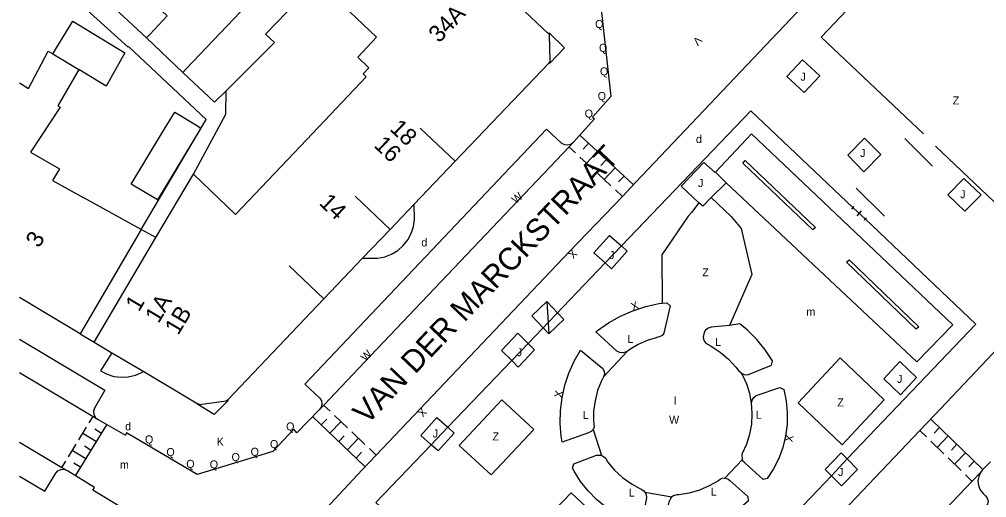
# Model space of a CAD drawing. Extents: x 134999 to 136502, y 457398 to 459002.
# Drawn here: x 135000 to 135060.4, y 458069.3 to 458099.2 of the extents above; entities that cross this region are included whole.
import ezdxf

# ---------------------------------------------------------------- set-up
doc = ezdxf.new("R2010")
doc.units = 0
for name, color, linetype in [('RI_DGTB_15', 7, 'Continuous'), ('RI_DGTB_2', 7, 'Continuous'), ('RI_DGTB_23', 7, 'Continuous'), ('RI_DGTB_29', 7, 'Continuous'), ('RI_DGTB_30', 7, 'Continuous'), ('RI_DGTB_31', 7, 'Continuous'), ('RI_DGTB_32', 7, 'Continuous'), ('RI_DGTB_35', 7, 'Continuous'), ('RI_DGTB_36', 7, 'Continuous'), ('RI_DGTB_37', 7, 'Continuous'), ('RI_DGTB_4', 7, 'Continuous'), ('RI_DGTB_43', 7, 'Continuous'), ('RI_DGTB_48', 7, 'Continuous'), ('RI_DGTB_49', 7, 'Continuous'), ('RI_DGTB_5', 7, 'Continuous'), ('RI_DGTB_53', 7, 'Continuous'), ('RI_DGTB_54', 7, 'Continuous'), ('RI_DGTB_55', 7, 'Continuous'), ('RI_DGTB_6', 7, 'Continuous'), ('RI_DGTB_7', 7, 'Continuous')]:
    doc.layers.add(name, color=color, linetype=linetype)

msp = doc.modelspace()

# ---------------------------------------------------------------- linework, layer by layer
at = {"layer": 'RI_DGTB_15'}
for p, q in [((135027.227, 458090.361), (135025.055, 458092.431)), ((135023.167, 458086.102), (135020.995, 458088.172)), ((135019.026, 458081.759), (135016.854, 458083.829))]:
    msp.add_line(p, q, dxfattribs=at)
at = {"layer": 'RI_DGTB_2'}
for p, q in [((135027.227, 458090.361), (135033.1, 458096.52)), ((135003.797, 458079.587), (135000, 458081.841)), ((135013, 458075.44), (135019.026, 458081.759)), ((135003.797, 458079.587), (135004.683, 458079.058))]:
    msp.add_line(p, q, dxfattribs=at)
for points in [[(135029.36, 458101.849), (135033.069, 458098.328)], [(135033.1, 458096.52), (135033.14, 458096.5), (135034.06, 458097.45), (135033.11, 458098.39), (135033.069, 458098.328)], [(135033.1, 458096.52), (135033.17, 458096.59), (135033.12, 458098.28), (135033.069, 458098.328)], [(135024.676, 458087.685), (135027.227, 458090.361)], [(135023.167, 458086.103), (135024.676, 458087.685)], [(135021.449, 458084.301), (135023.167, 458086.103)], [(135019.026, 458081.759), (135021.449, 458084.301)], [(135004.683, 458079.058), (135005.788, 458078.401)], [(135005.788, 458078.401), (135007.78, 458077.218)], [(135007.78, 458077.218), (135011.16, 458075.21)], [(135013, 458075.44), (135013.05, 458075.41), (135012.18, 458074.54), (135011.15, 458075.16), (135011.16, 458075.21)], [(135013, 458075.44), (135012.93, 458075.38), (135011.26, 458075.15), (135011.16, 458075.21)]]:
    msp.add_lwpolyline(points, dxfattribs=at)
at = {"layer": 'RI_DGTB_23'}
msp.add_line((135003.797, 458079.587), (135004.683, 458079.058), dxfattribs=at)
at = {"layer": 'RI_DGTB_30'}
for points in [[(135032.02, 458080.71), (135033.09, 458079.58), (135034.034, 458080.474), (135032.964, 458081.604), (135032.02, 458080.71)], [(135032.964, 458081.604), (135033.09, 458079.58)]]:
    msp.add_lwpolyline(points, dxfattribs=at)
at = {"layer": 'RI_DGTB_31'}
for p, q in [((135038.376, 458088.889), (135035.02, 458092.003)), ((135034.755, 458090.885), (135034.34, 458091.27)), ((135035.573, 458091.49), (135035.233, 458091.123)), ((135035.862, 458089.858), (135035.032, 458090.628)), ((135036.127, 458090.976), (135035.447, 458090.243)), ((135036.68, 458090.463), (135036.34, 458090.097)), ((135037.233, 458089.95), (135036.553, 458089.217)), ((135036.968, 458088.832), (135036.138, 458089.602)), ((135037.787, 458089.436), (135037.447, 458089.07)), ((135037.684, 458088.168), (135037.245, 458088.575)), ((135019.01, 458075.13), (135019.419, 458074.741)), ((135004.366, 458074.011), (135004.61, 458074.41)), ((135018.321, 458074.405), (135021.591, 458071.295)), ((135018.866, 458073.887), (135019.21, 458074.249)), ((135019.691, 458074.482), (135020.509, 458073.705)), ((135060.216, 458071.098), (135056.966, 458074.248)), ((135003.513, 458070.698), (135005.463, 458073.888)), ((135003.716, 458072.948), (135004.204, 458073.745)), ((135005.138, 458073.357), (135004.712, 458073.618)), ((135019.411, 458073.369), (135020.1, 458074.093)), ((135057.508, 458073.723), (135057.16, 458073.364)), ((135004.813, 458072.825), (135003.96, 458073.347)), ((135019.956, 458072.85), (135020.3, 458073.213)), ((135020.501, 458072.332), (135021.19, 458073.057)), ((135020.781, 458073.445), (135021.599, 458072.668)), ((135056.676, 458073.136), (135056.27, 458073.53)), ((135058.049, 458073.198), (135057.353, 458072.48)), ((135003.066, 458071.885), (135003.554, 458072.682)), ((135004.488, 458072.293), (135004.062, 458072.554)), ((135021.871, 458072.409), (135022.28, 458072.02)), ((135057.76, 458072.086), (135056.947, 458072.874)), ((135058.591, 458072.673), (135058.243, 458072.314)), ((135004.163, 458071.762), (135003.31, 458072.283)), ((135021.046, 458071.814), (135021.39, 458072.176)), ((135058.843, 458071.036), (135058.03, 458071.824)), ((135059.133, 458072.148), (135058.437, 458071.43)), ((135002.66, 458071.22), (135002.904, 458071.619)), ((135003.838, 458071.23), (135003.412, 458071.491)), ((135059.674, 458071.623), (135059.326, 458071.264)), ((135059.52, 458070.38), (135059.114, 458070.774))]:
    msp.add_line(p, q, dxfattribs=at)
for points in [[(135050.03, 458095.7), (135049.04, 458094.66), (135047.95, 458095.66), (135048.94, 458096.7), (135050.03, 458095.7)], [(135053.83, 458090.78), (135052.78, 458089.71), (135051.76, 458090.74), (135052.81, 458091.81), (135053.83, 458090.78)], [(135060.1, 458088.27), (135059.09, 458087.24), (135058.01, 458088.26), (135059.02, 458089.29), (135060.1, 458088.27)], [(135036.598, 458084.005), (135035.89, 458084.63), (135036.88, 458085.73), (135037.621, 458085.075)], [(135036.598, 458084.005), (135037, 458083.65), (135037.99, 458084.75), (135037.621, 458085.075)], [(135030.766, 458077.91), (135030.13, 458078.54), (135031.15, 458079.62), (135031.793, 458078.983)], [(135031.793, 458078.983), (135032.2, 458078.58), (135031.18, 458077.5), (135030.766, 458077.91)], [(135055.07, 458075.77), (135054.01, 458076.77), (135055.01, 458077.85), (135056.07, 458076.85), (135055.07, 458075.77)], [(135025.734, 458072.649), (135025.08, 458073.22), (135026.08, 458074.34), (135026.773, 458073.735)], [(135026.773, 458073.735), (135027.18, 458073.38), (135026.18, 458072.26), (135025.734, 458072.649)], [(135050.742, 458070.714), (135050.35, 458071.11), (135051.35, 458072.15), (135051.737, 458071.759)], [(135051.737, 458071.759), (135052.38, 458071.11), (135051.38, 458070.07), (135050.742, 458070.714)]]:
    msp.add_lwpolyline(points, dxfattribs=at)
at = {"layer": 'RI_DGTB_4'}
for p, q in [((135007.612, 458086.102), (135003.797, 458079.587)), ((135004.683, 458079.058), (135008.534, 458085.598))]:
    msp.add_line(p, q, dxfattribs=at)
at = {"layer": 'RI_DGTB_48'}
for p, q in [((135052.03, 458087.373), (135052.17, 458087.527)), ((135052.1, 458087.45), (135052.87, 458086.75)), ((135052.87, 458086.75), (135052.1, 458087.45)), ((135052.345, 458086.946), (135052.625, 458087.254)), ((135052.8, 458086.673), (135052.94, 458086.827)), ((135037.621, 458085.075), (135036.598, 458084.005)), ((135036.598, 458084.005), (135031.793, 458078.983)), ((135031.793, 458078.983), (135030.766, 458077.91)), ((135030.766, 458077.91), (135026.773, 458073.735)), ((135026.773, 458073.735), (135025.734, 458072.649)), ((135050.742, 458070.714), (135051.737, 458071.759)), ((135047.002, 458066.789), (135050.742, 458070.714))]:
    msp.add_line(p, q, dxfattribs=at)
for points in [[(135074.1, 458112.68), (135076.74, 458110.69), (135075.47, 458110.42), (135082.31, 458103.87), (135064.14, 458084.77), (135057.25, 458091.3)], [(135056.5, 458092.07), (135050.1, 458098.12), (135063.476, 458112.197)], [(135052.1, 458087.45), (135045.7, 458093.52), (135037.621, 458085.075)], [(135051.737, 458071.759), (135059.76, 458080.18), (135052.87, 458086.75)], [(135041.329, 458060.834), (135036.6, 458055.87), (135022.285, 458069.044), (135025.734, 458072.649)]]:
    msp.add_lwpolyline(points, dxfattribs=at)
at = {"layer": 'RI_DGTB_49'}
for p, q in [((135055.34, 458091.78), (135057.07, 458090.05)), ((135054.06, 458086.94), (135052.3, 458088.68))]:
    msp.add_line(p, q, dxfattribs=at)
for points in [[(135045.2, 458090.25), (135045.36, 458090.41), (135049.74, 458086.23), (135049.58, 458086.07), (135045.2, 458090.25)], [(135051.69, 458084.05), (135051.85, 458084.21), (135056.21, 458080.02), (135056.05, 458079.86), (135051.69, 458084.05)]]:
    msp.add_lwpolyline(points, dxfattribs=at)
at = {"layer": 'RI_DGTB_5'}
for p, q in [((135017.566, 458091.305), (135021.68, 458095.631)), ((135000, 458095.258), (135000.581, 458094.911)), ((135016.336, 458090.012), (135017.566, 458091.305)), ((135008.534, 458085.598), (135010.873, 458089.55)), ((135010.873, 458089.55), (135013.499, 458087.029)), ((135002.081, 458089.16), (135004.034, 458088.08)), ((135008.534, 458085.598), (135007.612, 458086.102))]:
    msp.add_line(p, q, dxfattribs=at)
for points in [[(135022.322, 458098.114), (135020.659, 458099.707)], [(135022.322, 458098.114), (135021.144, 458096.875)], [(135000.581, 458094.911), (135001.811, 458097.251), (135002.101, 458097.075)], [(135002.101, 458097.075), (135003.721, 458096.091)], [(135021.68, 458095.631), (135021.479, 458095.822), (135021.846, 458096.208), (135021.144, 458096.875)], [(135003.721, 458096.091), (135002.405, 458093.823), (135002.541, 458093.741), (135000.695, 458090.928), (135002.511, 458089.892), (135002.081, 458089.16)], [(135016.336, 458090.012), (135013.499, 458087.029)], [(135007.612, 458086.102), (135004.034, 458088.08)]]:
    msp.add_lwpolyline(points, dxfattribs=at)
at = {"layer": 'RI_DGTB_53'}
for p, q in [((135038.53, 458089.05), (135049.34, 458100.48)), ((135010.218, 458095.916), (135007.946, 458098.066)), ((135035.95, 458093.01), (135034.61, 458091.53)), ((135018.74, 458074.83), (135017.33, 458073.39)), ((135004.89, 458074.25), (135006.63, 458073.24))]:
    msp.add_line(p, q, dxfattribs=at)
for points in [[(135034.61, 458091.53), (135034.469, 458091.42), (135034.276, 458091.362), (135034.076, 458091.383), (135033.9, 458091.48), (135032.94, 458092.37), (135017.83, 458076.44), (135018.77, 458075.56), (135018.88, 458075.383), (135018.91, 458075.185), (135018.861, 458074.99), (135018.74, 458074.83)], [(135037.684, 458088.168), (135038.53, 458089.05)], [(135022.303, 458071.999), (135034.38, 458084.72), (135037.684, 458088.168)], [(135065.92, 458083.62), (135062.55, 458080.1), (135061.57, 458079.12), (135057.56, 458074.9)], [(135000, 458079.249), (135005.35, 458076.06), (135004.7, 458074.94), (135004.637, 458074.751), (135004.652, 458074.552), (135004.743, 458074.374), (135004.89, 458074.25)], [(135000, 458077.164), (135004.614, 458074.415)], [(135056.264, 458073.536), (135057.56, 458074.9)], [(135004.614, 458074.415), (135004.89, 458074.25)], [(135040.624, 458055.322), (135041.2, 458057.11), (135041.437, 458057.681), (135041.746, 458058.216), (135042.09, 458058.67), (135046.69, 458063.46), (135056.264, 458073.536)], [(135000, 458072.804), (135002.661, 458071.222)], [(135021.43, 458071.08), (135022.303, 458071.999)], [(135002.661, 458071.222), (135002.945, 458071.053)], [(135060.69, 458071.58), (135060.16, 458071.05), (135060.054, 458070.908)], [(135000, 458070.691), (135001.6, 458069.74), (135002.28, 458070.88), (135002.41, 458071.027), (135002.588, 458071.11), (135002.784, 458071.116), (135002.945, 458071.053)], [(135004.7, 458069.98), (135003, 458071.02), (135002.967, 458071.044), (135002.945, 458071.053)], [(135015.02, 458062.32), (135016.01, 458065.27), (135021.43, 458071.08)], [(135060.054, 458070.908), (135059.946, 458070.671), (135059.899, 458070.387), (135059.932, 458070.101), (135060.042, 458069.836), (135060.22, 458069.61), (135060.38, 458069.45), (135060.486, 458069.31), (135060.535, 458069.123), (135060.504, 458068.933), (135060.4, 458068.77), (135051.36, 458059.21), (135047.84, 458055.51), (135047.506, 458055.153), (135047.174, 458054.691), (135046.91, 458054.186), (135046.72, 458053.65), (135041.85, 458038.68), (135037.16, 458023.98)], [(135059.537, 458070.364), (135060.054, 458070.908)], [(135044.913, 458053.889), (135045.131, 458054.552), (135045.426, 458055.195), (135045.792, 458055.801), (135046.224, 458056.362), (135046.57, 458056.73), (135059.537, 458070.364)]]:
    msp.add_lwpolyline(points, dxfattribs=at)
at = {"layer": 'RI_DGTB_54'}
for p, q in [((135002.677, 458101.219), (135006.805, 458097.5)), ((135010.873, 458089.55), (135012.908, 458093.299)), ((135043.509, 458089.69), (135044.17, 458089.02)), ((135044.17, 458089.02), (135043.22, 458088.09)), ((135037.983, 458078.481), (135036.5, 458076.89)), ((135035.847, 458073.59), (135036.384, 458071.984)), ((135044.08, 458070.56), (135045.19, 458071.73)), ((135039.09, 458069.685), (135040.772, 458069.391))]:
    msp.add_line(p, q, dxfattribs=at)
for points in [[(135036.45, 458100.56), (135036.3, 458100.4), (135036.96, 458094.4), (135035.82, 458093.12), (135035.95, 458093.01)], [(135007.612, 458086.102), (135011.683, 458092.965), (135006.825, 458097.536), (135006.805, 458097.5)], [(135012.908, 458093.299), (135012.922, 458094.766)], [(135044.17, 458089.02), (135056.08, 458077.82), (135058.33, 458080.13), (135045.745, 458092.075), (135043.509, 458089.69)], [(135019.017, 458075.122), (135021.938, 458078.197), (135034.352, 458091.259)], [(135034.352, 458091.259), (135034.61, 458091.53)], [(135042.47, 458087.77), (135041.36, 458088.81), (135042.77, 458090.29), (135043.49, 458089.67)], [(135042.47, 458087.77), (135042, 458087.15), (135041.79, 458086.93), (135040.14, 458084.51), (135040.17, 458081.49)], [(135043.22, 458088.09), (135042.7, 458087.55), (135042.47, 458087.77)], [(135043.22, 458088.09), (135044.47, 458086.9), (135045.11, 458086.16), (135045.77, 458083.28), (135044.375, 458080.1)], [(135037.983, 458078.481), (135037.92, 458078.45), (135037.734, 458078.393), (135037.526, 458078.408), (135037.34, 458078.5), (135036.03, 458079.71), (135036.123, 458079.781), (135036.822, 458080.262), (135037.562, 458080.674), (135038.339, 458081.015), (135039.144, 458081.281), (135039.97, 458081.47), (135040.17, 458081.49)], [(135040.17, 458081.49), (135040.45, 458081.52), (135040.66, 458081.32), (135040.28, 458079.628), (135040.169, 458079.478), (135040.005, 458079.388), (135039.88, 458079.37), (135039.8, 458079.32), (135039.222, 458079.155), (135038.671, 458078.916), (135038.157, 458078.605), (135038, 458078.49), (135037.983, 458078.481)], [(135044.375, 458080.1), (135043.23, 458079.99), (135043.038, 458079.935), (135042.882, 458079.81), (135042.8, 458079.67), (135042.72, 458079.36), (135042.771, 458079.165), (135042.894, 458079.004), (135043.22, 458078.81), (135043.791, 458078.431), (135044.315, 458077.987), (135044.78, 458077.49), (135044.94, 458077.28), (135045.1, 458077.15), (135045.123, 458077.128)], [(135045.123, 458077.128), (135045.287, 458077.032), (135045.476, 458077.011), (135045.57, 458077.03), (135046.99, 458077.62), (135047.06, 458077.88), (135047.07, 458077.89), (135046.607, 458078.576), (135046.081, 458079.215), (135045.495, 458079.8), (135045.02, 458080.2), (135044.375, 458080.1)], [(135035.847, 458073.59), (135035.732, 458073.472), (135035.56, 458073.4), (135033.92, 458072.81), (135033.864, 458073.177), (135033.799, 458073.978), (135033.815, 458074.781), (135033.911, 458075.579), (135034.085, 458076.364), (135034.337, 458077.127), (135034.663, 458077.862), (135035.06, 458078.56), (135036.36, 458077.5), (135036.446, 458077.422), (135036.546, 458077.248), (135036.57, 458077.05), (135036.5, 458076.89)], [(135051.42, 458072.65), (135048.66, 458075.27), (135051.29, 458078.08), (135054.05, 458075.46), (135051.42, 458072.65)], [(135036.5, 458076.89), (135036.376, 458076.641), (135036.136, 458076.031), (135035.972, 458075.396), (135035.886, 458074.746), (135035.88, 458074.09), (135035.9, 458073.97), (135035.906, 458073.95), (135035.915, 458073.764), (135035.847, 458073.59)], [(135045.76, 458075.23), (135045.647, 458075.846), (135045.456, 458076.442), (135045.191, 458077.009), (135045.123, 458077.128)], [(135045.76, 458075.23), (135045.786, 458075.429), (135045.887, 458075.602), (135046.04, 458075.72), (135047.52, 458076.23), (135047.78, 458076.1), (135047.923, 458075.381), (135047.987, 458074.651), (135047.97, 458073.919), (135047.875, 458073.192), (135047.7, 458072.48), (135047.449, 458071.792), (135047.125, 458071.135), (135046.74, 458070.53), (135046.47, 458070.48), (135045.34, 458071.52), (135045.233, 458071.606), (135045.19, 458071.73)], [(135029.48, 458070.76), (135027.49, 458072.6), (135030.15, 458075.45), (135032.14, 458073.61), (135029.48, 458070.76)], [(135018.74, 458074.83), (135019.017, 458075.122)], [(135045.19, 458071.73), (135045.16, 458072.05), (135045.19, 458072.13), (135045.457, 458072.705), (135045.65, 458073.309), (135045.765, 458073.933), (135045.801, 458074.566), (135045.78, 458074.99), (135045.76, 458075.23)], [(135017.33, 458073.39), (135017.15, 458073.62), (135015.84, 458072.23), (135011.11, 458070.79), (135006.7, 458073.39), (135006.63, 458073.24)], [(135039.09, 458069.685), (135039.157, 458069.577), (135039.187, 458069.38), (135039.18, 458069.32), (135038.9, 458067.83), (135038.66, 458067.69), (135037.955, 458067.967), (135037.283, 458068.318), (135036.651, 458068.736), (135036.067, 458069.22), (135035.538, 458069.762), (135035.068, 458070.356), (135034.664, 458070.997), (135034.56, 458071.19), (135034.64, 458071.45), (135036.07, 458072), (135036.308, 458072.003), (135036.37, 458071.99), (135036.384, 458071.984)], [(135036.384, 458071.984), (135036.51, 458071.91), (135036.64, 458071.8), (135036.75, 458071.57), (135037.195, 458071.059), (135037.697, 458070.603), (135038.249, 458070.21), (135038.77, 458069.92), (135038.89, 458069.86), (135039.052, 458069.745), (135039.09, 458069.685)], [(135044.08, 458070.56), (135044.267, 458070.51), (135044.39, 458070.42), (135045.52, 458069.41), (135045.54, 458069.12), (135044.992, 458068.653), (135044.395, 458068.249), (135043.757, 458067.914), (135043.086, 458067.652), (135042.39, 458067.466), (135041.678, 458067.358), (135040.958, 458067.329), (135040.53, 458067.35), (135040.31, 458067.6), (135040.61, 458069.08), (135040.7, 458069.296), (135040.772, 458069.391)], [(135044.08, 458070.56), (135043.89, 458070.532), (135043.82, 458070.5), (135043.69, 458070.4), (135043.113, 458070.07), (135042.5, 458069.811), (135041.861, 458069.628), (135041.205, 458069.522), (135041.18, 458069.52), (135041.09, 458069.52), (135040.876, 458069.459), (135040.78, 458069.4), (135040.772, 458069.391)], [(135010.72, 458063.72), (135010.58, 458063.77), (135008.57, 458067.4), (135004.59, 458069.81), (135004.7, 458069.98)], [(135034.62, 458065.43), (135036.69, 458067.58), (135034.49, 458069.65), (135032.42, 458067.5), (135034.62, 458065.43)]]:
    msp.add_lwpolyline(points, dxfattribs=at)
at = {"layer": 'RI_DGTB_55'}
msp.add_line((135043.49, 458089.67), (135043.509, 458089.69), dxfattribs=at)
at = {"layer": 'RI_DGTB_6'}
for p, q in [((135010.433, 458096.142), (135015.639, 458101.623)), ((135006.991, 458088.933), (135008.886, 458092.068))]:
    msp.add_line(p, q, dxfattribs=at)
for points in [[(135015.391, 458098.297), (135017.387, 458100.365), (135015.821, 458101.815)], [(135008.204, 458100.422), (135009.247, 458099.446), (135008.151, 458098.283)], [(135007.946, 458098.066), (135005.95, 458099.934)], [(135002.101, 458097.075), (135003.336, 458099.116), (135006.602, 458097.141)], [(135008.151, 458098.283), (135007.946, 458098.066)], [(135015.391, 458098.297), (135015.937, 458097.778), (135012.922, 458094.766)], [(135006.602, 458097.141), (135005.425, 458095.056), (135003.721, 458096.091)], [(135010.218, 458095.916), (135010.433, 458096.142)], [(135012.922, 458094.766), (135012.201, 458094.046), (135010.218, 458095.916)], [(135008.886, 458092.068), (135009.706, 458093.424), (135011.123, 458092.568)], [(135011.123, 458092.568), (135011.34, 458092.437), (135008.624, 458087.946), (135006.991, 458088.933)]]:
    msp.add_lwpolyline(points, dxfattribs=at)
at = {"layer": 'RI_DGTB_7'}
for points in [[(135021.449, 458084.301), (135022.383, 458084.313), (135022.829, 458084.399), (135023.253, 458084.561), (135023.643, 458084.795), (135023.985, 458085.094), (135024.27, 458085.448), (135024.488, 458085.847), (135024.633, 458086.277), (135024.701, 458086.727), (135024.676, 458087.685)], [(135005.788, 458078.401), (135005.08, 458077.26)], [(135005.08, 458077.26), (135005.48, 458077.052), (135005.911, 458076.918), (135006.359, 458076.862), (135006.809, 458076.885), (135007.249, 458076.988), (135007.78, 458077.218)]]:
    msp.add_lwpolyline(points, dxfattribs=at)

# ---------------------------------------------------------------- texts
at = {"layer": 'RI_DGTB_29'}
for rotation, p in [(359.99965, (135042.28, 458091.5)), (359.99963, (135025.12, 458085.04)), (359.99963, (135006.61, 458073.55))]:
    msp.add_text('d', height=0.5, rotation=rotation, dxfattribs=at).set_placement(p)
at = {"layer": 'RI_DGTB_30'}
for s, rotation, p in [('V', 227.02051, (135042.344, 458098.218)), ('W', 40.60111, (135031.024, 458087.678)), ('X', 226.34891, (135034.553, 458084.901)), ('X', 21.74489, (135038.338, 458081.007)), ('W', 46.08076, (135021.643, 458077.823)), ('X', 78.79166, (135033.901, 458075.545)), ('X', 226.48757, (135025.152, 458075.001)), ('W', 359.99965, (135040.6, 458073.96)), ('K', 359.99963, (135012.33, 458072.58)), ('X', 258.85643, (135047.898, 458073.315))]:
    msp.add_text(s, height=0.5, rotation=rotation, dxfattribs=at).set_placement(p)
at = {"layer": 'RI_DGTB_31'}
for s, rotation, p in [('Q', 359.99963, (135035.98, 458098.69)), ('Q', 359.99963, (135036.22, 458097.2)), ('Q', 359.99963, (135036.28, 458095.73)), ('J', 359.99965, (135048.81, 458095.4)), ('Q', 359.99963, (135036.14, 458094.19)), ('Q', 359.99965, (135035.33, 458093.09)), ('J', 359.99965, (135052.54, 458090.63)), ('J', 359.99965, (135042.41, 458088.75)), ('J', 359.99965, (135058.79, 458088.05)), ('J', 359.99965, (135036.85, 458084.25)), ('J', 359.99965, (135031.08, 458078.18)), ('J', 359.99965, (135054.84, 458076.51)), ('Q', 359.99965, (135016.67, 458073.54)), ('Q', 359.99963, (135007.85, 458072.73)), ('J', 359.99965, (135025.83, 458073.1)), ('Q', 359.99963, (135009.19, 458071.94)), ('Q', 359.99963, (135014.45, 458071.96)), ('Q', 359.99963, (135015.66, 458072.44)), ('Q', 359.99963, (135013.26, 458071.63)), ('Q', 359.99963, (135010.43, 458071.2)), ('Q', 359.99963, (135011.9, 458071.17)), ('J', 359.99965, (135051.16, 458070.69))]:
    msp.add_text(s, height=0.5, rotation=rotation, dxfattribs=at).set_placement(p)
at = {"layer": 'RI_DGTB_32'}
for p in [(135058.322, 458093.911), (135042.671, 458083.168), (135051.114, 458075.044), (135029.565, 458072.918)]:
    msp.add_text('Z', height=0.5, dxfattribs=at).set_placement(p)
for p in [(135037.99, 458079.01), (135043.47, 458078.82), (135035.2, 458074.26), (135046.02, 458074.27), (135038.08, 458069.41), (135043.2, 458069.47)]:
    msp.add_text('L', height=0.5, rotation=359.99965, dxfattribs=at).set_placement(p)
at = {"layer": 'RI_DGTB_35'}
for s, rotation, p in [('18', 316.3912, (135023.093, 458092.33)), ('14', 316.3912, (135018.679, 458087.695)), ('1', 59.1862, (135007.468, 458080.911))]:
    msp.add_text(s, height=1.054, rotation=rotation, dxfattribs=at).set_placement(p)
at = {"layer": 'RI_DGTB_36'}
for s, rotation, p in [('34A', 46.5134, (135026.227, 458097.711)), ('16', 316.3912, (135022.1, 458091.299)), ('3', 59.1862, (135001.233, 458084.896)), ('1A', 59.1862, (135008.694, 458080.176)), ('1B', 59.1862, (135009.924, 458079.445))]:
    msp.add_text(s, height=1.054, rotation=rotation, dxfattribs=at).set_placement(p)
at = {"layer": 'RI_DGTB_37'}
msp.add_text('VAN DER MARCKSTRAAT', height=1.4, rotation=46.47175, dxfattribs=at).set_placement((135021.72, 458073.845))
at = {"layer": 'RI_DGTB_43'}
for s, p in [('m', (135049.18, 458080.71)), ('l', (135040.898, 458075.149))]:
    msp.add_text(s, height=0.5, rotation=359.99965, dxfattribs=at).set_placement(p)
msp.add_text('m', height=0.5, dxfattribs=at).set_placement((135006.284, 458071.151))

doc.saveas('drawing.dxf')
